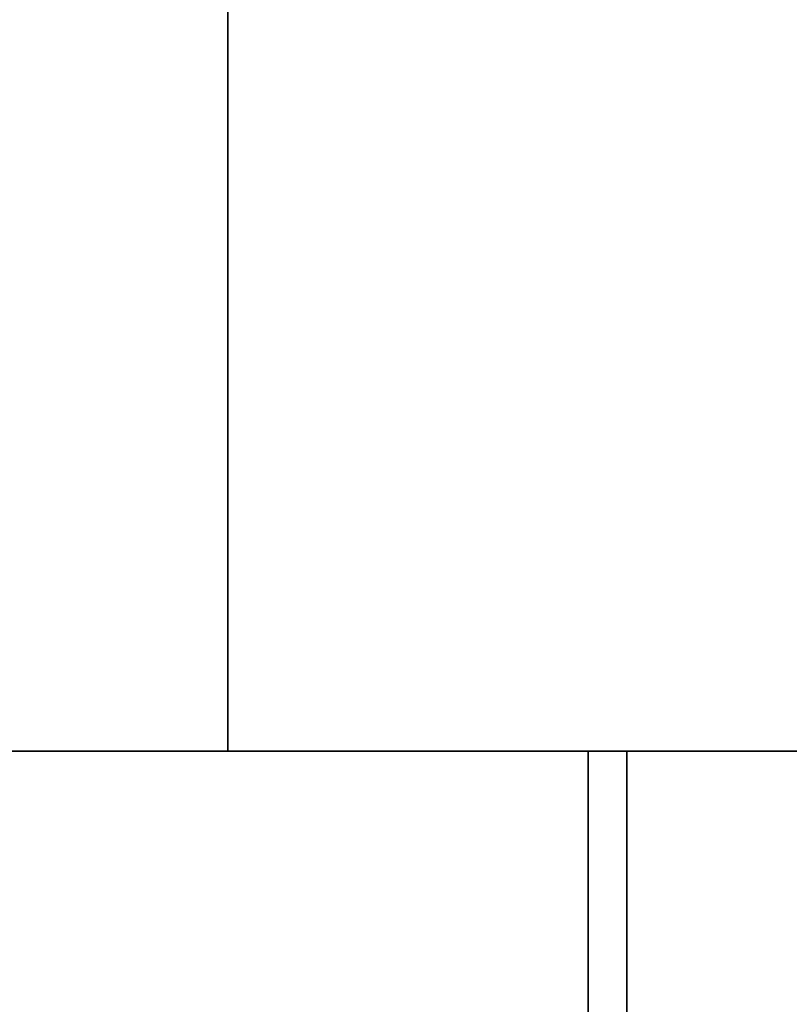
# Model space of a CAD drawing. Header units: millimetres. Extents: x -503 to 6703, y -110 to 193.
# Tile 906 of 1056: x 3444 to 3474, y -24 to 14. Entities that reach past the tile are written whole.
import ezdxf

# ---------------------------------------------------------------- set-up
doc = ezdxf.new("R2010")
doc.units = ezdxf.units.MM
doc.layers.add('151', color=7, linetype='Continuous', true_color=0xffffff)

# ---------------------------------------------------------------- blocks, each defined once
blk = doc.blocks.new('UG_SURFACE_003')
at = {"layer": '151', "color": 252, "linetype": 'Continuous', "lineweight": 35}
for points in [[(3602.5, -14, 2212.25), (3602.5, 174.4, 2212.25), (2397.5, 174.4, 2212.25), (2397.5, -14, 2212.25)], [(2547.5, -14, 2062.25), (2547.5, 174.4, 2062.25), (3452.5, 174.4, 2062.25), (3452.5, -14, 2062.25)], [(3452.5, -14, -7.75), (3452.5, 174.4, -7.75), (3602.5, 174.4, -7.75), (3602.5, -14, -7.75)], [(3452.5, -14, 2062.25), (3452.5, 174.4, 2062.25), (3452.5, 174.4, -7.75), (3452.5, -14, -7.75)], [(3602.5, -14, 2212.25), (2397.5, -14, 2212.25), (2547.5, -14, 2062.25), (3452.5, -14, 2062.25)], [(3452.5, -14, 2062.25), (3452.5, -14, -7.75), (3602.5, -14, -7.75), (3602.5, -14, 2212.25)]]:
    blk.add_3dface(points, dxfattribs=at)
blk = doc.blocks.new('UG_SURFACE_268')
at = {"layer": '151', "color": 252, "linetype": 'Continuous', "lineweight": 35}
for points in [[(2532, -14, 2075.25), (3468, -14, 2075.25), (3466.5, -14, 2073.75), (2533.5, -14, 2073.75)], [(2532, -14, 2075.25), (2532, -25.92, 2075.25), (3468, -25.92, 2075.25), (3468, -14, 2075.25)], [(2533.5, -14, 2073.75), (3466.5, -14, 2073.75), (3466.5, -25.92, 2073.75), (2533.5, -25.92, 2073.75)], [(3466.5, -25.92, 2073.75), (3466.5, -14, 2073.75), (3468, -14, 2075.25), (3468, -25.92, 2075.25)]]:
    blk.add_3dface(points, dxfattribs=at)
blk = doc.blocks.new('UG_SURFACE_269')
at = {"layer": '151', "color": 252, "linetype": 'Continuous', "lineweight": 35}
for points in [[(3466.5, -25.92, -7.75), (3466.5, -14, -7.75), (3468, -14, -7.75), (3468, -25.92, -7.75)], [(3468, -25.92, 2075.25), (3468, -14, 2075.25), (3466.5, -14, 2073.75), (3466.5, -25.92, 2073.75)], [(3468, -14, 2075.25), (3468, -14, -7.75), (3466.5, -14, -7.75), (3466.5, -14, 2073.75)], [(3466.5, -14, 2073.75), (3466.5, -14, -7.75), (3466.5, -25.92, -7.75), (3466.5, -25.92, 2073.75)], [(3468, -14, 2075.25), (3468, -25.92, 2075.25), (3468, -25.92, -7.75), (3468, -14, -7.75)]]:
    blk.add_3dface(points, dxfattribs=at)

msp = doc.modelspace()

# ---------------------------------------------------------------- linework, layer by layer
at = {"layer": '151', "color": 252, "linetype": 'Continuous', "lineweight": -3, "true_color": 0x939598}
for p, q in [((3452.5, -14, 2062.25), (3452.5, 174.4, 2062.25)), ((3452.5, 174.4, -7.75), (3452.5, -14, -7.75)), ((2397.5, -14, 2212.25), (3602.5, -14, 2212.25)), ((3468, -14, 2075.25), (2532, -14, 2075.25)), ((3466.5, -14, 2073.75), (2533.5, -14, 2073.75)), ((3452.5, -14, 2062.25), (2547.5, -14, 2062.25)), ((3452.5, -14, -7.75), (3452.5, -14, 2062.25)), ((3452.5, -14, -7.75), (3602.5, -14, -7.75)), ((3468, -14, 2075.25), (3466.5, -14, 2073.75)), ((3466.5, -14, -7.75), (3466.5, -25.92, -7.75)), ((3468, -14, 2075.25), (3466.5, -14, 2073.75)), ((3466.5, -14, 2073.75), (3466.5, -25.92, 2073.75)), ((3466.5, -14, -7.75), (3468, -14, -7.75)), ((3466.5, -14, -7.75), (3466.5, -14, 2073.75)), ((3466.5, -14, 2073.75), (3466.5, -25.92, 2073.75)), ((3468, -14, -7.75), (3468, -25.92, -7.75)), ((3468, -14, 2075.25), (3468, -25.92, 2075.25)), ((3468, -14, 2075.25), (3468, -25.92, 2075.25)), ((3468, -14, -7.75), (3468, -14, 2075.25))]:
    msp.add_line(p, q, dxfattribs=at)

# ---------------------------------------------------------------- block references
for name in ['UG_SURFACE_003', 'UG_SURFACE_268', 'UG_SURFACE_269']:
    msp.add_blockref(name, (0, 0), dxfattribs=at)

doc.saveas('drawing.dxf')
